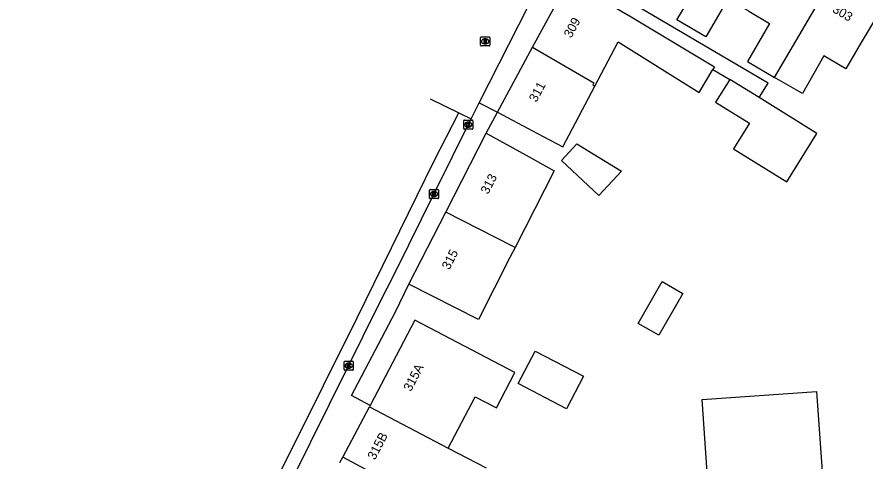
# Model space of a CAD drawing. Extents: x 160158 to 160921, y 381517 to 382041.
# Drawn here: x 160169.4 to 160262.6, y 381672.6 to 381721.4 of the extents above; entities that cross this region are included whole.
import ezdxf

# ---------------------------------------------------------------- set-up
doc = ezdxf.new("R2010")
doc.units = 0
for name, color, linetype in [('IMGEO_Kolk', 7, 'Continuous'), ('IMGEO_Pand', 7, 'Continuous'), ('IMGEO_Pand_nummerreeks', 7, 'Continuous'), ('IMGEO_Rijbaan_lokaal_gesloten', 7, 'Continuous'), ('IMGEO_Rijbaan_lokaal_open', 7, 'Continuous'), ('IMGEO_Rioolput', 7, 'Continuous'), ('IMGEO_Voetpad_open', 7, 'Continuous')]:
    doc.layers.add(name, color=color, linetype=linetype)

msp = doc.modelspace()

# ---------------------------------------------------------------- linework, layer by layer
at = {"layer": 'IMGEO_Kolk'}
for p, q in [((160218.57, 381710.066), (160219.422, 381710.066)), ((160218.495, 381709.14), (160218.495, 381709.992)), ((160219.006, 381709.286), (160218.981, 381709.286)), ((160218.983, 381709.846), (160219.008, 381709.846)), ((160219.496, 381709.992), (160219.496, 381709.14)), ((160219.422, 381709.066), (160218.57, 381709.066)), ((160214.73, 381701.525), (160214.73, 381702.377)), ((160214.805, 381702.451), (160215.657, 381702.451)), ((160215.218, 381702.231), (160215.243, 381702.231)), ((160215.731, 381702.377), (160215.731, 381701.525)), ((160215.657, 381701.451), (160214.805, 381701.451)), ((160215.241, 381701.671), (160215.216, 381701.671)), ((160205.354, 381682.663), (160205.354, 381683.515)), ((160205.429, 381683.589), (160206.281, 381683.589)), ((160205.842, 381683.369), (160205.867, 381683.369)), ((160206.355, 381683.515), (160206.355, 381682.663)), ((160206.281, 381682.589), (160205.429, 381682.589)), ((160205.865, 381682.809), (160205.84, 381682.809))]:
    msp.add_line(p, q, dxfattribs=at)
for points in [[(160218.57, 381710.066), (160219.422, 381710.066)], [(160218.495, 381709.14), (160218.495, 381709.992)], [(160218.816, 381709.766), (160218.939, 381709.766), (160218.939, 381709.615), (160219.069, 381709.766), (160219.233, 381709.766), (160219.087, 381709.615), (160219.24, 381709.366), (160219.088, 381709.366), (160219.003, 381709.53), (160218.939, 381709.463), (160218.939, 381709.366), (160218.816, 381709.366), (160218.816, 381709.766)], [(160219.496, 381709.992), (160219.496, 381709.14)], [(160219.422, 381709.066), (160218.57, 381709.066)], [(160214.73, 381701.525), (160214.73, 381702.377)], [(160214.805, 381702.451), (160215.657, 381702.451)], [(160215.051, 381702.151), (160215.174, 381702.151), (160215.174, 381702), (160215.304, 381702.151), (160215.468, 381702.151), (160215.322, 381702), (160215.475, 381701.751), (160215.323, 381701.751), (160215.238, 381701.915), (160215.174, 381701.848), (160215.174, 381701.751), (160215.051, 381701.751), (160215.051, 381702.151)], [(160215.731, 381702.377), (160215.731, 381701.525)], [(160215.657, 381701.451), (160214.805, 381701.451)], [(160205.354, 381682.663), (160205.354, 381683.515)], [(160205.429, 381683.589), (160206.281, 381683.589)], [(160205.675, 381683.289), (160205.798, 381683.289), (160205.798, 381683.138), (160205.928, 381683.289), (160206.092, 381683.289), (160205.946, 381683.138), (160206.099, 381682.889), (160205.947, 381682.889), (160205.862, 381683.053), (160205.798, 381682.986), (160205.798, 381682.889), (160205.675, 381682.889), (160205.675, 381683.289)], [(160206.355, 381683.515), (160206.355, 381682.663)], [(160206.281, 381682.589), (160205.429, 381682.589)]]:
    msp.add_lwpolyline(points, dxfattribs=at)
for centre, start, end in [((160218.572, 381709.99), 91.55205, 178.44795), ((160218.572, 381709.99), 91.55205, 178.44795), ((160219.42, 381709.99), 1.55205, 88.44795), ((160219.42, 381709.99), 1.55205, 88.44795), ((160218.572, 381709.142), 181.55205, 268.44795), ((160218.572, 381709.142), 181.55205, 268.44795), ((160219.42, 381709.142), 271.55205, 358.44795), ((160219.42, 381709.142), 271.55205, 358.44795), ((160214.807, 381702.375), 91.55205, 178.44795), ((160214.807, 381702.375), 91.55205, 178.44795), ((160215.655, 381702.375), 1.55205, 88.44795), ((160215.655, 381702.375), 1.55205, 88.44795), ((160214.807, 381701.527), 181.55205, 268.44795), ((160214.807, 381701.527), 181.55205, 268.44795), ((160215.655, 381701.527), 271.55205, 358.44795), ((160215.655, 381701.527), 271.55205, 358.44795), ((160205.431, 381683.513), 91.55205, 178.44795), ((160205.431, 381683.513), 91.55205, 178.44795), ((160206.279, 381683.513), 1.55205, 88.44795), ((160206.279, 381683.513), 1.55205, 88.44795), ((160205.431, 381682.665), 181.55205, 268.44795), ((160205.431, 381682.665), 181.55205, 268.44795), ((160206.279, 381682.665), 271.55205, 358.44795), ((160206.279, 381682.665), 271.55205, 358.44795)]:
    msp.add_arc(centre, 0.0765, start, end, dxfattribs=at)
for centre, major_axis, ratio, start_param, end_param in [((160218.982, 381709.566), (-0.387, 0.002), 0.722429, 4.712389, 7.853982), ((160219.007, 381709.566), (-0.39, 0.002), 0.717154, 1.570796, 4.712389), ((160215.217, 381701.951), (-0.387, 0.002), 0.722429, 4.712389, 7.853982), ((160215.242, 381701.951), (-0.39, 0.002), 0.717154, 1.570796, 4.712389), ((160205.841, 381683.089), (-0.387, 0.002), 0.722429, 4.712389, 7.853982), ((160205.866, 381683.089), (-0.39, 0.002), 0.717154, 1.570796, 4.712389)]:
    msp.add_ellipse(centre, major_axis=major_axis, ratio=ratio, start_param=start_param, end_param=end_param, dxfattribs=at)
at = {"layer": 'IMGEO_Pand'}
for points in [[(160226.064, 381718.078), (160230.038, 381725.407)], [(160230.038, 381725.407), (160234.184, 381722.99), (160236.898, 381721.394), (160246.056, 381715.931), (160245.885, 381715.644)], [(160252.671, 381714.765), (160259.081, 381725.712)], [(160249.821, 381722.033), (160247.531, 381723.375), (160245.093, 381719.217), (160241.936, 381721.068), (160243.044, 381722.956), (160241.049, 381724.127)], [(160264.508, 381722.515), (160261.97, 381718.208), (160260.488, 381715.692), (160258.076, 381717.114), (160255.727, 381712.974), (160252.671, 381714.765)], [(160249.821, 381722.033), (160252.112, 381720.69), (160249.67, 381716.523), (160252.671, 381714.765)], [(160232.905, 381713.809), (160235.468, 381718.679), (160244.366, 381713.097), (160245.885, 381715.644)], [(160222.193, 381710.939), (160226.064, 381718.078)], [(160226.064, 381718.078), (160232.805, 381714.159), (160232.684, 381713.93), (160232.905, 381713.809)], [(160222.193, 381710.939), (160226.618, 381708.609), (160229.397, 381707.146), (160232.905, 381713.809)], [(160247.742, 381714.536), (160246.186, 381712.03), (160249.907, 381709.72), (160248.165, 381706.914), (160253.999, 381703.292), (160257.296, 381708.602), (160250.959, 381712.538)], [(160250.959, 381712.538), (160247.742, 381714.536)], [(160216.514, 381699.956), (160220.982, 381708.647)], [(160220.982, 381708.647), (160225.352, 381706.217), (160228.424, 381704.508), (160224.134, 381696.076)], [(160235.847, 381704.469), (160233.353, 381701.807), (160229.256, 381705.644), (160230.946, 381707.448), (160235.847, 381704.469)], [(160212.452, 381692.053), (160216.514, 381699.956)], [(160224.134, 381696.076), (160223.868, 381696.212), (160216.514, 381699.956)], [(160224.134, 381696.076), (160223.574, 381694.975), (160220.106, 381688.158), (160212.452, 381692.053)], [(160242.575, 381691.041), (160239.937, 381686.432), (160237.675, 381687.727), (160240.313, 381692.336), (160242.575, 381691.041)], [(160216.804, 381674.056), (160219.738, 381679.686), (160222.097, 381678.457), (160224.126, 381682.35), (160213.13, 381688.081), (160208.219, 381678.741)], [(160231.656, 381681.938), (160229.796, 381678.369), (160224.484, 381681.137), (160226.344, 381684.706), (160231.656, 381681.938)], [(160259.879, 381643.627), (160260.235, 381638.639), (160249.873, 381637.899), (160248.931, 381651.105), (160247.694, 381651.017), (160247.338, 381656.005), (160247.195, 381658), (160248.476, 381658.092), (160247.631, 381669.941), (160245.376, 381669.78), (160244.691, 381679.378), (160257.262, 381680.276), (160259.879, 381643.627)], [(160205.226, 381673.048), (160208.133, 381678.577)], [(160208.219, 381678.741), (160208.133, 381678.577)], [(160208.133, 381678.577), (160216.804, 381674.056)], [(160216.804, 381674.056), (160220.971, 381671.883)], [(160219.572, 381669.198), (160217.709, 381670.169), (160217.392, 381670.334), (160215.875, 381667.424), (160209.63, 381670.679), (160205.226, 381673.048)]]:
    msp.add_lwpolyline(points, dxfattribs=at)
at = {"layer": 'IMGEO_Rijbaan_lokaal_gesloten'}
for points in [[(160169.396, 381631.892), (160170.52, 381632.688), (160172.196, 381634.228), (160176.638, 381638.356), (160180.399, 381642.709), (160184.071, 381647.515), (160187.061, 381651.776), (160191.004, 381657.943), (160193.95, 381662.976), (160196.352, 381667.464), (160199.388, 381673.494), (160206.776, 381688.366), (160215.251, 381705.595), (160217.964, 381710.876)], [(160197.512, 381666.303), (160205.85, 381683.09), (160209.073, 381689.6), (160211.107, 381693.64), (160215.226, 381701.951), (160219.315, 381710.21)]]:
    msp.add_lwpolyline(points, dxfattribs=at)
at = {"layer": 'IMGEO_Rijbaan_lokaal_open'}
for points in [[(160220.212, 381711.978), (160225.654, 381722.698)], [(160214.799, 381712.395), (160214.799, 381712.395), (160217.964, 381710.876)], [(160219.315, 381710.21), (160220.212, 381711.978)], [(160217.964, 381710.876), (160219.315, 381710.21)]]:
    msp.add_lwpolyline(points, dxfattribs=at)
at = {"layer": 'IMGEO_Rioolput'}
for p, q in [((160220.354, 381718.284), (160220.354, 381719.136)), ((160220.429, 381719.21), (160221.281, 381719.21)), ((160220.842, 381718.99), (160220.867, 381718.99)), ((160221.355, 381719.136), (160221.355, 381718.284)), ((160221.281, 381718.21), (160220.429, 381718.21)), ((160220.865, 381718.43), (160220.84, 381718.43))]:
    msp.add_line(p, q, dxfattribs=at)
for points in [[(160220.354, 381718.284), (160220.354, 381719.136)], [(160220.429, 381719.21), (160221.281, 381719.21)], [(160220.943, 381718.908), (160220.691, 381718.91), (160220.691, 381718.51)], [(160220.691, 381718.51), (160220.815, 381718.51), (160220.815, 381718.672), (160220.826, 381718.672)], [(160220.869, 381718.829), (160220.815, 381718.829), (160220.815, 381718.748)], [(160220.815, 381718.748), (160220.867, 381718.748)], [(160220.873, 381718.643), (160220.944, 381718.51), (160221.084, 381718.51), (160221.019, 381718.636)], [(160221.355, 381719.136), (160221.355, 381718.284)], [(160221.281, 381718.21), (160220.429, 381718.21)]]:
    msp.add_lwpolyline(points, dxfattribs=at)
for centre, radius, start, end in [((160220.431, 381719.134), 0.0765, 91.55205, 178.44795), ((160220.431, 381719.134), 0.0765, 91.55205, 178.44795), ((160220.825, 381718.619), 0.0533, 26.02933, 88.69889), ((160220.851, 381718.937), 0.19, 274.7715, 282.96867), ((160220.875, 381718.733), 0.0964, 77.00612, 93.18647), ((160220.889, 381718.79), 0.0378, 276.66336, 79.67722), ((160220.942, 381718.798), 0.109, 350.36119, 89.41601), ((160220.94, 381718.798), 0.112, 277.58423, 350.98172), ((160220.924, 381718.583), 0.108, 29.51342, 73.79051), ((160221.279, 381719.134), 0.0765, 1.55205, 88.44795), ((160221.279, 381719.134), 0.0765, 1.55205, 88.44795), ((160220.431, 381718.286), 0.0765, 181.55205, 268.44795), ((160220.431, 381718.286), 0.0765, 181.55205, 268.44795), ((160221.279, 381718.286), 0.0765, 271.55205, 358.44795), ((160221.279, 381718.286), 0.0765, 271.55205, 358.44795)]:
    msp.add_arc(centre, radius, start, end, dxfattribs=at)
for centre, major_axis, ratio, start_param, end_param in [((160220.841, 381718.71), (-0.387, 0.002), 0.722429, 4.712389, 7.853982), ((160220.866, 381718.71), (-0.39, 0.002), 0.717154, 1.570796, 4.712389)]:
    msp.add_ellipse(centre, major_axis=major_axis, ratio=ratio, start_param=start_param, end_param=end_param, dxfattribs=at)
at = {"layer": 'IMGEO_Voetpad_open'}
for points in [[(160250.959, 381712.538), (160251.945, 381714.124), (160237.501, 381722.601)], [(160245.885, 381715.644), (160247.742, 381714.536)], [(160220.212, 381711.978), (160222.193, 381710.939)], [(160220.982, 381708.647), (160222.193, 381710.939)], [(160208.219, 381678.741), (160206.165, 381679.813), (160210.988, 381689.03), (160212.452, 381692.053)], [(160204.892, 381672.461), (160205.226, 381673.048)]]:
    msp.add_lwpolyline(points, dxfattribs=at)

# ---------------------------------------------------------------- texts
at = {"layer": 'IMGEO_Pand_nummerreeks'}
for s, rotation, p in [('303', 329.49802, (160258.942, 381721.987)), ('309', 61.52994, (160230.303, 381719.016)), ('311', 61.53207, (160226.479, 381711.961)), ('313', 62.79617, (160221.178, 381701.854)), ('315', 62.79617, (160216.913, 381693.557)), ('315A', 62.26557, (160212.689, 381680.193)), ('315B', 62.26332, (160208.737, 381672.678))]:
    msp.add_text(s, height=1, rotation=rotation, dxfattribs=at).set_placement(p)

doc.saveas('drawing.dxf')
